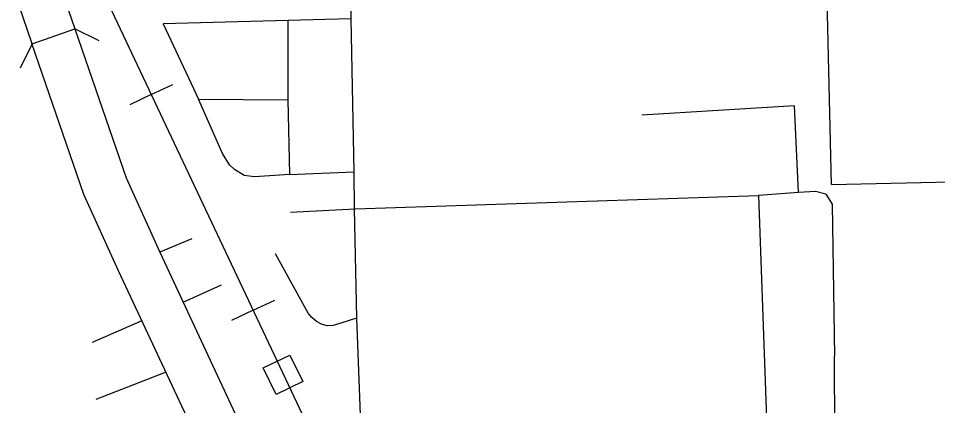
# Model space of a CAD drawing. Extents: x 1671357 to 13005564, y 567358 to 14261451.
# Drawn here: x 12758297.787 to 12758299.486, y 14259946.748 to 14259947.463 of the extents above; entities that cross this region are included whole.
import ezdxf

# ---------------------------------------------------------------- set-up
doc = ezdxf.new("R2010")
doc.units = 0
for name, color, linetype in [('15', 7, 'Continuous'), ('33', 7, 'Continuous'), ('34', 7, 'Continuous'), ('37', 7, 'Continuous'), ('40', 7, 'Continuous'), ('6', 7, 'Continuous')]:
    doc.layers.add(name, color=color, linetype=linetype)

msp = doc.modelspace()

# ---------------------------------------------------------------- linework, layer by layer
at = {"layer": '15'}
msp.add_line((12758297.8126, 14259947.4167), (12758297.8915, 14259947.4439), dxfattribs=at)
for points in [[(12758297.8336, 14259947.612), (12758297.8915, 14259947.444)], [(12758297.7552, 14259947.5835), (12758297.8124, 14259947.4173)], [(12758297.8915, 14259947.444), (12758297.9862, 14259947.1691), (12758298.0485, 14259947.0317), (12758298.1886, 14259946.7314)], [(12758298.1121, 14259946.698), (12758297.9726, 14259946.9968), (12758297.9085, 14259947.1382), (12758297.8124, 14259947.4173)]]:
    msp.add_lwpolyline(points, dxfattribs=at)
at = {"layer": '33'}
for points in [[(12758298.3999, 14259947.5547), (12758298.4015, 14259947.4626), (12758298.4072, 14259947.18), (12758298.4081, 14259947.1117), (12758298.4123, 14259946.9094)], [(12758298.4015, 14259947.4626), (12758298.2854, 14259947.4597), (12758298.285, 14259947.3129), (12758298.2882, 14259947.1749), (12758298.4072, 14259947.18)], [(12758298.2882, 14259947.1749), (12758298.2236, 14259947.1705), (12758298.2044, 14259947.173), (12758298.1869, 14259947.184), (12758298.1775, 14259947.193), (12758298.1646, 14259947.2136), (12758298.1203, 14259947.3142), (12758298.285, 14259947.3129)], [(12758299.2795, 14259947.1388), (12758299.2606, 14259947.1434), (12758299.229, 14259947.142), (12758299.1551, 14259947.1362), (12758299.1708, 14259946.6894)], [(12758299.2795, 14259947.1388), (12758299.291, 14259947.1199), (12758299.2956, 14259946.8395)], [(12758298.2901, 14259947.1056), (12758298.4094, 14259947.1114)], [(12758298.1079, 14259947.0563), (12758298.0485, 14259947.0317)], [(12758298.4123, 14259946.9094), (12758298.4214, 14259946.6665), (12758298.4226, 14259946.6187)], [(12758298.0153, 14259946.9049), (12758297.9238, 14259946.8648)], [(12758299.296, 14259946.6968), (12758299.2956, 14259946.8395)], [(12758297.931, 14259946.7596), (12758298.0594, 14259946.81)]]:
    msp.add_lwpolyline(points, dxfattribs=at)
at = {"layer": '34'}
for points in [[(12758298.2854, 14259947.4597), (12758298.0549, 14259947.4532), (12758298.1203, 14259947.3142)], [(12758299.229, 14259947.142), (12758299.2215, 14259947.3016), (12758298.9394, 14259947.2848)], [(12758298.4094, 14259947.1114), (12758299.1551, 14259947.1362)], [(12758298.4123, 14259946.9094), (12758298.3834, 14259946.9002), (12758298.3692, 14259946.8962), (12758298.3578, 14259946.8954), (12758298.3484, 14259946.898), (12758298.3381, 14259946.9033), (12758298.3288, 14259946.9116), (12758298.3225, 14259946.9187), (12758298.2627, 14259947.0284)], [(12758298.0915, 14259946.939), (12758298.1629, 14259946.9709)]]:
    msp.add_lwpolyline(points, dxfattribs=at)
at = {"layer": '37'}
msp.add_line((12758297.8521, 14259947.4303), (12758297.8521, 14259947.4303), dxfattribs=at)
for points in [[(12758297.9365, 14259947.422), (12758297.8915, 14259947.4439)], [(12758297.8126, 14259947.4167), (12758297.7907, 14259947.3717)]]:
    msp.add_lwpolyline(points, dxfattribs=at)
at = {"layer": '40'}
for p, q in [((12758298.0328, 14259947.3226), (12758298.0727, 14259947.3414)), ((12758298.0328, 14259947.3226), (12758297.993, 14259947.3038)), ((12758298.2211, 14259946.9242), (12758298.2609, 14259946.943)), ((12758298.2211, 14259946.9242), (12758298.1813, 14259946.9053))]:
    msp.add_line(p, q, dxfattribs=at)
msp.add_lwpolyline([(12758297.2486, 14259948.9822), (12758299.1441, 14259944.971), (12758299.1968, 14259944.8707), (12758299.2377, 14259944.8117), (12758299.2719, 14259944.7683), (12758299.3027, 14259944.7371), (12758299.3394, 14259944.7048), (12758299.37, 14259944.6783), (12758299.4523, 14259944.6262), (12758300.4257, 14259944.0898), (12758300.6095, 14259943.9892), (12758300.6598, 14259943.9544), (12758300.6911, 14259943.9243), (12758300.7319, 14259943.8844), (12758300.7614, 14259943.8425), (12758300.7854, 14259943.8036), (12758300.8228, 14259943.7248), (12758300.8391, 14259943.6795), (12758300.8534, 14259943.6342), (12758300.8627, 14259943.5971), (12758301.0674, 14259942.6711), (12758301.4683, 14259940.9978)], dxfattribs=at)
msp.add_lwpolyline([(12758298.3127, 14259946.7923), (12758298.2637, 14259946.7685), (12758298.2399, 14259946.8175), (12758298.2889, 14259946.8413)], close=True, dxfattribs=at)
at = {"layer": '6'}
for points in [[(12758299.2901, 14259947.1566), (12758299.2802, 14259947.5776)], [(12758299.2901, 14259947.1566), (12758300.1715, 14259947.1762)]]:
    msp.add_lwpolyline(points, dxfattribs=at)

doc.saveas('drawing.dxf')
